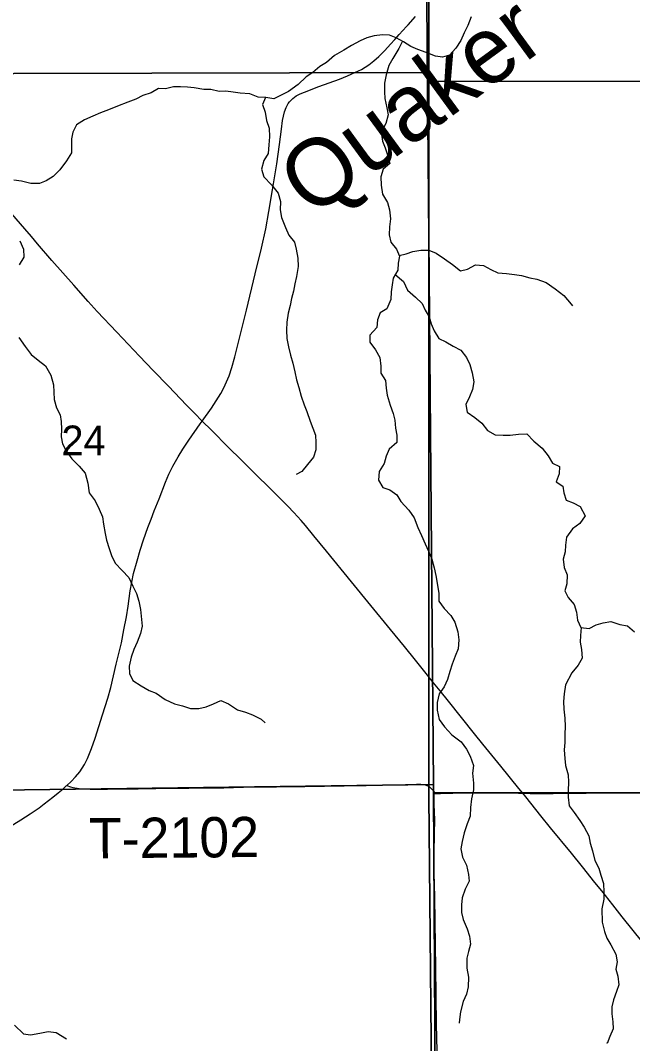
# Model space of a CAD drawing. Extents: x 1874609 to 2204689, y 815661 to 1281160.
# Drawn here: x 2042412 to 2046979, y 1001810 to 1009444 of the extents above; entities that cross this region are included whole.
import ezdxf

# ---------------------------------------------------------------- set-up
doc = ezdxf.new("R2010")
doc.units = 0
for name, color, linetype in [('GM_X_County_Road', 7, 'Continuous'), ('GM_X_Minor_River', 7, 'Continuous'), ('GM_X_Minor_River_Text', 7, 'Continuous'), ('GM_X_Section', 7, 'Continuous'), ('GM_X_Section_Text', 7, 'Continuous'), ('GM_X_State_Route', 7, 'Continuous'), ('GM_X_Township', 7, 'Continuous'), ('GM_X_Township_Road', 7, 'Continuous'), ('GM_X_Township_Road_Text', 7, 'Continuous')]:
    doc.layers.add(name, color=color, linetype=linetype)

msp = doc.modelspace()

# ---------------------------------------------------------------- linework, layer by layer
at = {"layer": 'GM_X_County_Road'}
for points in [[(2043768.6, 1006454.7), (2043836.4, 1006550.2), (2043872.5, 1006604.6), (2043906.1, 1006660.6), (2043929.1, 1006703.7), (2043949.8, 1006748), (2043968.1, 1006793.3), (2043989.1, 1006855), (2044011.3, 1006933.6), (2044098, 1007283.4), (2044163.4, 1007554.2), (2044210.1, 1007745), (2044241.5, 1007888.9), (2044266.2, 1008017.4), (2044293.5, 1008179), (2044324.9, 1008373.1), (2044345, 1008519.2), (2044359.2, 1008633.2), (2044368, 1008698.5), (2044374.2, 1008731), (2044382.4, 1008763.2), (2044393.9, 1008794.5), (2044401.1, 1008809.5), (2044410.1, 1008823.8), (2044419.9, 1008837.4), (2044431.1, 1008849.8), (2044443.1, 1008861.4), (2044456.2, 1008871.7), (2044470.2, 1008881), (2044499.6, 1008896.7), (2044530.1, 1008910.1), (2044638, 1008950.2), (2044792, 1009006.1), (2044852.7, 1009030.5), (2044912.4, 1009057.1), (2044956, 1009079.2), (2044984.1, 1009095.6), (2045011.2, 1009113.4), (2045049.6, 1009143.7), (2045085.5, 1009175.5), (2045129.7, 1009219.8), (2045172.3, 1009266.4), (2045205, 1009302.8), (2045238.1, 1009339.2), (2045293.6, 1009399.5), (2045304.6, 1009411.6), (2045360.6, 1009472.9)], [(2042757.1, 1003735.4), (2042789.4, 1003765.4), (2042823, 1003801), (2042854.4, 1003838.4), (2042873.2, 1003864.8), (2042889.6, 1003892.7), (2042910.7, 1003936.7), (2042941.8, 1004012.4), (2042969.5, 1004089.3), (2043023.9, 1004261.3), (2043063, 1004386.5), (2043084.9, 1004465.3), (2043126.9, 1004640.8), (2043164.8, 1004800.3), (2043184, 1004896.8), (2043202.3, 1004993.4), (2043215, 1005074.2), (2043231, 1005187.7), (2043242.2, 1005252.5), (2043256.4, 1005316.8), (2043281.8, 1005412.1), (2043304.7, 1005490.9), (2043329.7, 1005568.9), (2043362.7, 1005661.4), (2043386.1, 1005722.6), (2043410, 1005783.7), (2043445.7, 1005875.5), (2043493.7, 1005997.6), (2043519.8, 1006058), (2043549, 1006116.9), (2043588.5, 1006188.9), (2043622.3, 1006245.3), (2043668.3, 1006313.3), (2043753.7, 1006433.7), (2043768.6, 1006454.7)], [(2042329.7, 1003428), (2042414, 1003478.7), (2042483, 1003522.8), (2042550.1, 1003569.5), (2042589.5, 1003598.8), (2042654, 1003649.2), (2042692, 1003680.1), (2042729.4, 1003711.1), (2042753.8, 1003732.4), (2042757.1, 1003735.4)]]:
    msp.add_lwpolyline(points, dxfattribs=at)
at = {"layer": 'GM_X_Minor_River'}
for points in [[(2045773.9, 1009470.4), (2045749.5, 1009406.4), (2045723.2, 1009352.5), (2045696.9, 1009294.5), (2045660.5, 1009236.6), (2045612.2, 1009184.8), (2045560.1, 1009171.1), (2045510.1, 1009177.4), (2045440.1, 1009203.8), (2045376.2, 1009226.2), (2045324.3, 1009250.6), (2045270.4, 1009284.9), (2045216.5, 1009313.3), (2045164.6, 1009333.6), (2045114.5, 1009335.9), (2045052.4, 1009330.2), (2044996.3, 1009314.5), (2044946.1, 1009290.8), (2044881.9, 1009257.1), (2044823.6, 1009221.3), (2044755.4, 1009181.7), (2044695, 1009129.9), (2044644.8, 1009100.1), (2044594.5, 1009056.3), (2044544.3, 1009022.6)], [(2045263.3, 1009288.6), (2045236.1, 1009235), (2045191.7, 1009161.1), (2045161.4, 1009109.2), (2045141, 1009039.2), (2045128.6, 1008975.2), (2045128.3, 1008911), (2045132, 1008860.9), (2045145.7, 1008792.7), (2045155.4, 1008738.6), (2045137, 1008674.6), (2045102.7, 1008610.6), (2045112.3, 1008544.5), (2045132.1, 1008494.2), (2045153.8, 1008434), (2045167.5, 1008377.8), (2045117.2, 1008334), (2045100.9, 1008276), (2045102.6, 1008215.9), (2045114.3, 1008147.7), (2045150, 1008085.4), (2045165.7, 1008031.2), (2045173.4, 1007965), (2045165, 1007903), (2045162.7, 1007844.9), (2045174.4, 1007788.7), (2045218.2, 1007736.4), (2045239.9, 1007684.2), (2045229.7, 1007634.1), (2045227.4, 1007580), (2045193, 1007522.1), (2045184.8, 1007470.1), (2045178.5, 1007420), (2045176.2, 1007361.9), (2045145.8, 1007292), (2045095.6, 1007262.2), (2045075.3, 1007210.2), (2045071, 1007154.1), (2045018.6, 1007096.3), (2045018.3, 1007042.2), (2045060.1, 1006985.9), (2045093.8, 1006929.6), (2045101.5, 1006863.4), (2045101.2, 1006813.3), (2045135, 1006757), (2045140.7, 1006700.9), (2045148.4, 1006646.8), (2045170, 1006574.5), (2045193.7, 1006512.3), (2045205.5, 1006462.1), (2045211.2, 1006402), (2045220.9, 1006349.8), (2045220.6, 1006295.7), (2045162.3, 1006245.9), (2045140, 1006192), (2045125.7, 1006138), (2045087.3, 1006078.1), (2045083, 1006014), (2045116.7, 1005957.7), (2045168.7, 1005941.4), (2045220.5, 1005905), (2045250.3, 1005854.7), (2045310, 1005790.3), (2045349.8, 1005731.9), (2045377.4, 1005659.7), (2045405.1, 1005601.4), (2045432.8, 1005539.1), (2045456.6, 1005484.9), (2045480.3, 1005424.6), (2045499.9, 1005358.4), (2045511.6, 1005302.2), (2045533, 1005169.9), (2045532.7, 1005109.8), (2045572.4, 1005055.4), (2045624.2, 1005003), (2045653.9, 1004952.8), (2045675.6, 1004882.5), (2045683.3, 1004822.4), (2045678.9, 1004754.3), (2045656.6, 1004700.3), (2045634.3, 1004640.3), (2045616, 1004586.3), (2045599.6, 1004526.3), (2045573.3, 1004472.4), (2045537, 1004418.5), (2045520.7, 1004354.4), (2045522.4, 1004296.3), (2045536, 1004228.1), (2045575.8, 1004171.8), (2045631.5, 1004113.4), (2045699.3, 1004060.9), (2045739, 1004006.6), (2045766.8, 1003954.3), (2045792.4, 1003884), (2045786.1, 1003828), (2045791.8, 1003753.8), (2045793.5, 1003703.7), (2045777.1, 1003635.7), (2045770.8, 1003571.6), (2045768.4, 1003505.5), (2045744.1, 1003449.5)], [(2044544.3, 1009022.6), (2044484, 1008966.8), (2044411.6, 1008913.1), (2044357.4, 1008885.4), (2044301.2, 1008859.7), (2044243.2, 1008868), (2044185.2, 1008872.3), (2044123.3, 1008896.7), (2044051.2, 1008901.2), (2043999.2, 1008909.5), (2043945.2, 1008915.8), (2043895.1, 1008914.1), (2043833.1, 1008928.4), (2043779.1, 1008928.7), (2043709.1, 1008941.2), (2043659.1, 1008945.5), (2043605, 1008947.8), (2043553, 1008948.1), (2043494.9, 1008934.4), (2043442.8, 1008936.7), (2043386.6, 1008904.9), (2043324.4, 1008885.2), (2043272.2, 1008857.5), (2043214.1, 1008833.8), (2043135.8, 1008804.2), (2043067.6, 1008776.5), (2043009.4, 1008754.8), (2042951.3, 1008729.1), (2042889.1, 1008703.4), (2042830.8, 1008665.7), (2042802.5, 1008611.7), (2042792.2, 1008559.7), (2042791.9, 1008507.6), (2042793.7, 1008457.5), (2042755.3, 1008395.6), (2042704.9, 1008329.7), (2042654.6, 1008279.9), (2042604.4, 1008246.2), (2042554.2, 1008226.4), (2042490.2, 1008226.8), (2042420.2, 1008245.2), (2042362.2, 1008251.5)], [(2044239.2, 1008868.3), (2044218.9, 1008816), (2044236.6, 1008759.8), (2044248.3, 1008697.7), (2044268.1, 1008641.4), (2044269.7, 1008575.3), (2044265.4, 1008515.2), (2044259, 1008451.1), (2044228.7, 1008399.2), (2044210.4, 1008335.2), (2044228.1, 1008277), (2044285.8, 1008218.6), (2044335.6, 1008154.2), (2044351.2, 1008091.9), (2044348.9, 1008031.9), (2044358.6, 1007973.7), (2044388.3, 1007899.4), (2044414, 1007841.1), (2044457.8, 1007790.8), (2044469.5, 1007736.6), (2044481.1, 1007670.4), (2044482.8, 1007608.3), (2044472.4, 1007534.2), (2044458.1, 1007478.2), (2044449.8, 1007424.2), (2044435.5, 1007370.2), (2044425.2, 1007318.1), (2044408.9, 1007260.1), (2044400.5, 1007192), (2044396.2, 1007133.9), (2044399.9, 1007069.8), (2044411.6, 1007009.6), (2044427.3, 1006945.4), (2044443, 1006887.2), (2044458.7, 1006823), (2044472.4, 1006762.8), (2044488.1, 1006704.6), (2044505.7, 1006640.4), (2044529.4, 1006576.2), (2044549.2, 1006525.9), (2044574.8, 1006453.7), (2044594.6, 1006401.5), (2044612.3, 1006349.3), (2044616, 1006295.2), (2044615.7, 1006241), (2044597.4, 1006185), (2044553.1, 1006131.2), (2044510.8, 1006079.3), (2044468.6, 1006055.5)], [(2042405.9, 1007800.5), (2042435.5, 1007736.2), (2042437.2, 1007678.1), (2042402.9, 1007620.2)], [(2045237.5, 1007689.9), (2045290.1, 1007701.9), (2045340.2, 1007719.7), (2045398.3, 1007729.3), (2045458.4, 1007729), (2045514.3, 1007706.6), (2045576.2, 1007666.2), (2045636, 1007621.8), (2045695.8, 1007575.4), (2045747.9, 1007587.1), (2045808.1, 1007620.8), (2045868.2, 1007616.5), (2045922.1, 1007586.1), (2045974, 1007561.8), (2046038, 1007555.4), (2046098, 1007549), (2046150, 1007540.7), (2046212, 1007524.3), (2046266, 1007514), (2046334, 1007489.6), (2046401.8, 1007441.1), (2046467.6, 1007390.6), (2046521.3, 1007328.2), (2046531.2, 1007314.1)], [(2045209.1, 1007549.2), (2045271, 1007495.6), (2045300.7, 1007431.3), (2045358.4, 1007378.9), (2045410.2, 1007332.5), (2045432, 1007282.3), (2045461.8, 1007232.1), (2045477.5, 1007179.9), (2045499.2, 1007127.7), (2045535, 1007071.3), (2045586.9, 1007045), (2045640.8, 1007014.7), (2045698.7, 1006984.3), (2045740.4, 1006927.9), (2045764.2, 1006875.7), (2045781.9, 1006813.5), (2045795.5, 1006747.3), (2045785.2, 1006691.2), (2045762.9, 1006635.2), (2045734.6, 1006579.3), (2045744.3, 1006521.2), (2045802.1, 1006480.8), (2045854, 1006438.4), (2045895.7, 1006384), (2045953.6, 1006351.7), (2046013.6, 1006349.3), (2046065.7, 1006349), (2046127.8, 1006356.7), (2046189.9, 1006358.3), (2046243.6, 1006305.9), (2046305.4, 1006251.5), (2046349.1, 1006195.1), (2046380.9, 1006140.8), (2046434.8, 1006114.5), (2046432.5, 1006060.4), (2046408.2, 1006002.4), (2046460.1, 1005970.1), (2046465.8, 1005919.9), (2046483.5, 1005863.7), (2046535.5, 1005845.4), (2046589.4, 1005817), (2046627, 1005746.7), (2046586.7, 1005690.8), (2046532.5, 1005651.1), (2046486.1, 1005587.2), (2046477.8, 1005529.2), (2046477.5, 1005479.1), (2046461.2, 1005423), (2046468.9, 1005360.9), (2046492.6, 1005306.7), (2046488.2, 1005240.6), (2046474, 1005188.5), (2046497.7, 1005138.3), (2046543.5, 1005086), (2046561.2, 1005027.8), (2046568.9, 1004969.6), (2046594.6, 1004915.4), (2046656.7, 1004907), (2046708.8, 1004934.8), (2046759, 1004948.5), (2046817.1, 1004960.2), (2046885, 1004937.8), (2046941, 1004927.4), (2046992.8, 1004883)], [(2042400.1, 1007079.2), (2042447.7, 1007010.8), (2042491.5, 1006952.4), (2042543.3, 1006908), (2042599.1, 1006867.7), (2042638.8, 1006797.3), (2042658.4, 1006725.1), (2042660.1, 1006670.9), (2042661.9, 1006614.8), (2042679.6, 1006554.6), (2042707.3, 1006502.4), (2042715.1, 1006452.2), (2042718.7, 1006394.1), (2042716.4, 1006336), (2042726.2, 1006283.9), (2042753.9, 1006231.6), (2042795.7, 1006173.3), (2042849.4, 1006116.9), (2042895.2, 1006066.5), (2042914.8, 1005992.2), (2042924.4, 1005918.1), (2042970.2, 1005859.7), (2042999.9, 1005797.4), (2043023.6, 1005741.2), (2043031.3, 1005685), (2043043, 1005616.8), (2043054.7, 1005566.7), (2043072.4, 1005504.5), (2043090.1, 1005452.3), (2043117.9, 1005394), (2043169.6, 1005339.6), (2043221.4, 1005287.2), (2043251.1, 1005222.9), (2043276.8, 1005168.7), (2043294.5, 1005110.5), (2043308.2, 1005048.3), (2043315.8, 1004974.1), (2043319.6, 1004924), (2043307.3, 1004870), (2043282.9, 1004804), (2043258.6, 1004750), (2043238.3, 1004694), (2043223.9, 1004626), (2043225.6, 1004571.9), (2043251.4, 1004519.6), (2043313.2, 1004479.2), (2043373.1, 1004444.8), (2043425, 1004424.5), (2043490.9, 1004376), (2043560.8, 1004343.6), (2043620.7, 1004329.2), (2043680.7, 1004310.8), (2043742.7, 1004310.5), (2043796.9, 1004322.2), (2043851, 1004343.9), (2043907.2, 1004369.6), (2043965.1, 1004345.3), (2044031, 1004300.8), (2044090.9, 1004282.4), (2044142.9, 1004262.1), (2044208.8, 1004229.7), (2044238.7, 1004203.4)], [(2046597.1, 1004915), (2046590.3, 1004855.3), (2046588, 1004805.2), (2046597.8, 1004751), (2046603.4, 1004684.9), (2046573.1, 1004633), (2046526.8, 1004577.1), (2046478.3, 1004485.2), (2046469.9, 1004419.2), (2046463.6, 1004361.1), (2046467.3, 1004305), (2046475, 1004238.8), (2046476.6, 1004176.7), (2046474.3, 1004118.6), (2046474, 1004056.5), (2046469.7, 1004000.4), (2046473.4, 1003936.3), (2046479.1, 1003884.1), (2046498.8, 1003815.9), (2046502.5, 1003759.8), (2046498.1, 1003697.7), (2046497.9, 1003647.6), (2046507.5, 1003583.4), (2046543.3, 1003533.1), (2046585, 1003474.8), (2046618.8, 1003424.5), (2046652.5, 1003360.2), (2046662.2, 1003304), (2046679.9, 1003247.8), (2046697.6, 1003175.6), (2046727.3, 1003119.3), (2046743, 1003067.1), (2046762.7, 1003002.9), (2046764.4, 1002938.8), (2046764.1, 1002886.7), (2046749.7, 1002814.6), (2046753.2, 1002714.4), (2046770.9, 1002646.2), (2046788.6, 1002596), (2046818.4, 1002545.8), (2046854, 1002475.4), (2046863.7, 1002419.3), (2046855.5, 1002365.2), (2046869.2, 1002313), (2046876.9, 1002248.9), (2046860.6, 1002196.9), (2046836.2, 1002134.9), (2046825.9, 1002082.9), (2046825.7, 1002030.8), (2046833.4, 1001970.6), (2046835.1, 1001918.5), (2046808.8, 1001862.5), (2046790.5, 1001810.6), (2046786.5, 1001814.6)], [(2045744.1, 1003449.5), (2045723.7, 1003381.5), (2045707.4, 1003317.5), (2045697.1, 1003261.4), (2045710.8, 1003201.2), (2045740.5, 1003141), (2045754.1, 1003070.8), (2045759.9, 1003020.6), (2045731.5, 1002962.7), (2045707.2, 1002896.7), (2045702.9, 1002844.6), (2045702.6, 1002788.5), (2045714.3, 1002734.4), (2045746, 1002666.1), (2045761.7, 1002611.9), (2045769.4, 1002551.7), (2045755.1, 1002497.7), (2045742.8, 1002445.7), (2045742.4, 1002371.5), (2045754.1, 1002305.4), (2045753.7, 1002233.2), (2045739.4, 1002179.2), (2045715.1, 1002123.2), (2045694.7, 1002047.2), (2045688.4, 1001989.2), (2045686.2, 1001961.1)], [(2042365.9, 1001945.9), (2042434.1, 1001882), (2042486.2, 1001874.1), (2042556.3, 1001888.3), (2042618.3, 1001898.6), (2042678.5, 1001892.7), (2042754.7, 1001844.9)]]:
    msp.add_lwpolyline(points, dxfattribs=at)
at = {"layer": 'GM_X_Section'}
for points in [[(2040301.5, 1014301.1), (2045429.9, 1014371), (2045430.2, 1014292.9), (2045446.4, 1009056.3), (2040303.8, 1009044.4)], [(2045430.2, 1014292.9), (2050650.8, 1014345.1), (2050683.4, 1008994.5), (2045448.7, 1008988.3), (2045446.4, 1009056.3)], [(2045446.4, 1009056.3), (2045448.7, 1008988.3), (2045495, 1003743.8), (2040340.5, 1003675.9), (2040303.8, 1009044.4)], [(2045448.7, 1008988.3), (2050683.4, 1008994.5), (2050755.9, 1003688), (2045493.2, 1003679.7), (2045495, 1003743.8)], [(2045495, 1003743.8), (2045493.2, 1003679.7), (2045522.7, 998436.6), (2040326.4, 998360.3), (2040340.5, 1003675.9)], [(2045493.2, 1003679.7), (2050755.9, 1003688), (2050819.5, 998403.1), (2045523, 998358.5), (2045522.7, 998436.6)]]:
    msp.add_lwpolyline(points, close=True, dxfattribs=at)
at = {"layer": 'GM_X_State_Route'}
for points in [[(2042492.9, 1007830.9), (2042443.6, 1007888.8), (2042380, 1007963.8), (2042283.4, 1008075.5), (2042097.9, 1008283.8), (2042097.9, 1008283.8), (2041981.8, 1008413.9)], [(2047055, 1002563.1), (2046902.8, 1002755.7), (2046831.3, 1002845.5), (2046749.7, 1002948.3), (2046698.7, 1003012.4), (2046606.2, 1003127.4), (2046523.1, 1003229.1), (2046368.3, 1003420.4), (2046296, 1003509.6), (2046182.4, 1003649.9), (2046159.5, 1003678.1), (2046130.7, 1003713.6), (2045996.1, 1003878.7), (2045862.3, 1004044.5), (2045800.8, 1004121.2), (2045605.8, 1004364.2), (2045543.7, 1004440.7), (2045482.1, 1004517.4), (2045458.7, 1004546.7), (2045400.3, 1004620), (2045359.3, 1004671.2), (2045276.5, 1004773), (2045172, 1004899.4), (2045026.9, 1005077.5), (2044882.3, 1005256), (2044695.6, 1005484.9), (2044602.1, 1005599.1), (2044539.1, 1005674.7), (2044507, 1005711.9), (2044452.5, 1005772.8), (2044407.2, 1005820), (2044267.5, 1005958.7), (2044173.9, 1006050.8), (2044104.3, 1006120.3), (2044057.7, 1006166.3), (2043964, 1006258.2), (2043836.6, 1006386.1), (2043768.6, 1006454.7), (2043709.5, 1006514.3), (2043651.9, 1006572.7), (2043515.5, 1006714.3), (2043401.8, 1006832.2), (2043299.9, 1006939.1), (2043131.2, 1007118.4), (2042984.1, 1007273), (2042917.7, 1007345.7), (2042808.8, 1007468.1), (2042646.7, 1007653.1), (2042539.2, 1007776.7), (2042492.9, 1007830.9)]]:
    msp.add_lwpolyline(points, dxfattribs=at)
at = {"layer": 'GM_X_Township'}
for points in [[(2030477.9, 1025070.5), (2037504.4, 1025002.2), (2040548.6, 1024972.7), (2043822, 1024940.9), (2045359.8, 1024926), (2045376.5, 1022315.3), (2045393.4, 1019676), (2045426.5, 1014495.5), (2045436.3, 1012969.7), (2045458.2, 1009548), (2045459.1, 1004485.1), (2045459.3, 1003656.5), (2045484.9, 1001053.3), (2045517.1, 995687.5)], [(2045517.1, 995687.5), (2045484.9, 1001053.3), (2045459.3, 1003656.5), (2045459.1, 1004485.1), (2045458.2, 1009548), (2045436.3, 1012969.7), (2045426.5, 1014495.5), (2045393.4, 1019676), (2045376.5, 1022315.3), (2045359.8, 1024926), (2052050.6, 1024960), (2055039.1, 1024975.2), (2058377.3, 1024992.2), (2063573.4, 1025018.6), (2069085.5, 1025066.6), (2071562, 1025081.6), (2071696.9, 1021700.4), (2071829.8, 1014456.9), (2071852.3, 1012905.1), (2071861.2, 1011952), (2071887.5, 1008769), (2071888.7, 1006519.5), (2071959.5, 1001675.5), (2072020.6, 996047)]]:
    msp.add_lwpolyline(points, dxfattribs=at)
at = {"layer": 'GM_X_Township_Road'}
for points in [[(2042757.1, 1003735.4), (2042786.2, 1003726), (2042801.8, 1003721), (2042817.6, 1003717.1), (2042833.7, 1003714.2), (2042866.1, 1003710.8), (2042931.4, 1003708.5), (2043062.2, 1003709), (2043176.7, 1003710.2), (2043291.2, 1003710.9), (2043422.1, 1003711.6), (2043601.9, 1003714.5), (2043667.3, 1003715.3), (2043798.1, 1003717), (2043928.9, 1003718.8), (2044076.1, 1003721.9), (2044321.4, 1003725.8), (2044533.6, 1003728.6), (2044827.7, 1003733.7), (2044991.2, 1003736.1), (2045072.9, 1003737.9), (2045154.6, 1003739.9), (2045285.2, 1003743.8), (2045366.8, 1003744.7), (2045399.5, 1003744.2), (2045422, 1003741.8), (2045438.9, 1003737), (2045455.5, 1003730.3), (2045465.5, 1003723.6), (2045476.9, 1003713.9), (2045487.2, 1003702.7), (2045494.5, 1003692.4), (2045498.4, 1003684.9), (2045500, 1003675.9)], [(2045527.9, 1001097.5), (2045527.9, 1001099.7), (2045522.7, 1001361.8), (2045520.1, 1001542), (2045520.2, 1001755.1), (2045517.2, 1001951.7), (2045510.2, 1002377.9), (2045508.8, 1002541.7), (2045505.9, 1002721.9), (2045503.1, 1002902.1), (2045499.6, 1003082.3), (2045498, 1003229.8), (2045500.7, 1003377.2), (2045502.8, 1003475.6), (2045501.5, 1003541.1), (2045500, 1003591.6), (2045500, 1003675.9)], [(2045500, 1003675.9), (2045546.6, 1003676.5), (2045638.7, 1003678.6), (2045719.8, 1003679.9), (2045816.9, 1003679.7), (2045915.1, 1003679.8), (2046027, 1003679.8), (2046092.2, 1003679.8), (2046127.4, 1003679), (2046159.5, 1003678.1)], [(2046159.5, 1003678.1), (2046214.6, 1003676.7), (2046287.5, 1003676.6), (2046387.5, 1003676.5), (2046469.4, 1003677.5), (2046551.4, 1003678.1), (2046633.3, 1003678.6), (2046878.6, 1003679.8), (2047124.1, 1003681.5), (2047178.1, 1003681.7)]]:
    msp.add_lwpolyline(points, dxfattribs=at)

# ---------------------------------------------------------------- texts
at = {"layer": 'GM_X_Minor_River_Text'}
msp.add_text('Quaker', height=500.13, rotation=36.14618, dxfattribs=at).set_placement((2044583.2, 1007962.9))
at = {"layer": 'GM_X_Section_Text'}
msp.add_text('24', height=221, rotation=0.00001, dxfattribs=at).set_placement((2042717.7, 1006200.1))
at = {"layer": 'GM_X_Township_Road_Text'}
msp.add_text('T-2102', height=300, rotation=0.46771, dxfattribs=at).set_placement((2042922.9, 1003191.5))

doc.saveas('drawing.dxf')
